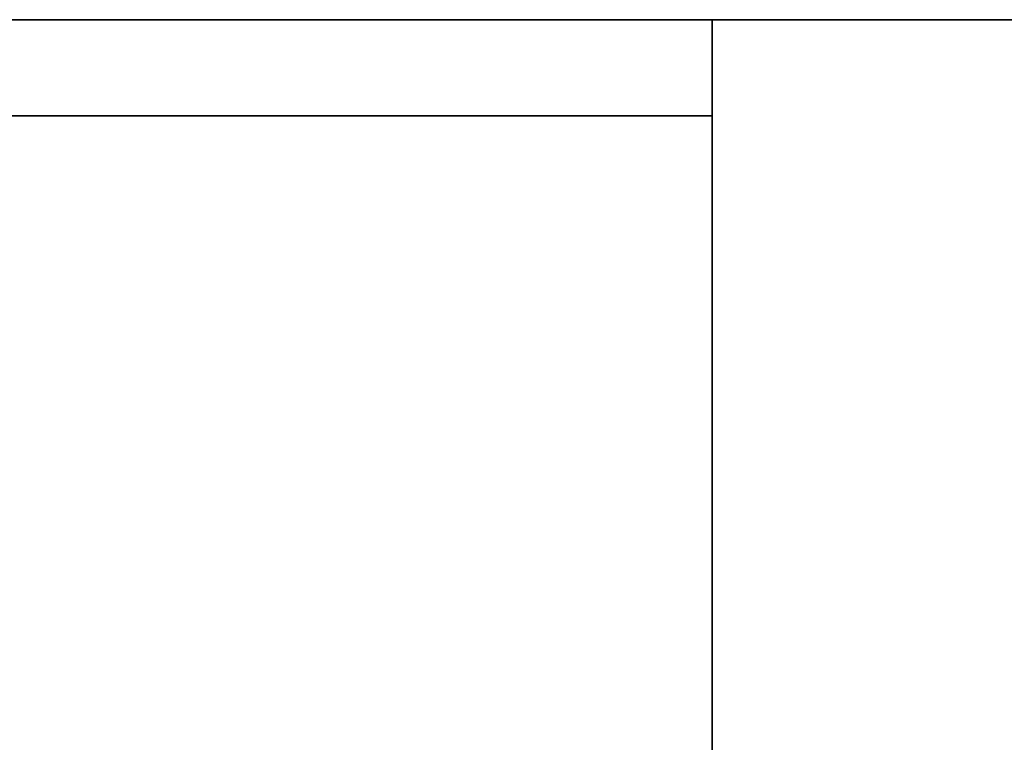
# Model space of a CAD drawing. Extents: x 248.8 to 273, y 2872.5 to 2876.7.
# Tile 545 of 702: x 266.8909 to 266.9882, y 2876.6501 to 2876.7215. Entities that reach past the tile are written whole.
import ezdxf

# ---------------------------------------------------------------- set-up
doc = ezdxf.new("R2010")
doc.units = 0
doc.header["$LTSCALE"] = 150
doc.header["$MEASUREMENT"] = 0
doc.layers.add('3DFACE_SHAPE', color=7, linetype='CONTINUOUS')

msp = doc.modelspace()

# ---------------------------------------------------------------- linework, layer by layer
at = {"layer": '3DFACE_SHAPE', "color": 13}
for points, invisible_edges in [([(266.759337, 2876.721516, -2.5), (266.959337, 2876.721516, -2.5), (266.856187, 2876.712016, -2.5)], 14), ([(266.759337, 2876.721516, -0.2), (266.862487, 2876.712016, -0.2), (266.959337, 2876.721516, -0.2)], 3), ([(266.759337, 2876.721516, -2.5), (266.759337, 2876.721516, -0.2), (266.959337, 2876.721516, -2.5)], 2), ([(266.759337, 2876.721516, -0.2), (266.959337, 2876.721516, -0.2), (266.959337, 2876.721516, -2.5)], 12), ([(266.959337, 2876.721516, -0.2), (266.759337, 2876.721516, -0.2), (266.862487, 2876.721516, -0.1905)], 14), ([(266.959337, 2876.721516), (266.856187, 2876.721516, -0.0095), (266.759337, 2876.721516)], 3), ([(266.959337, 2872.521516), (266.959337, 2876.721516), (266.759337, 2872.521516)], 2), ([(266.959337, 2876.721516), (266.759337, 2876.721516), (266.759337, 2872.521516)], 12), ([(266.759337, 2872.521516, -0.2), (266.759337, 2876.721516, -0.2), (266.959337, 2872.521516, -0.2)], 2), ([(266.759337, 2876.721516, -0.2), (266.959337, 2876.721516, -0.2), (266.959337, 2872.521516, -0.2)], 12), ([(266.856187, 2876.712016, -2.5), (266.959337, 2876.721516, -2.5), (266.862487, 2876.712016, -2.5)], 15), ([(266.862487, 2876.721516, -0.0095), (266.856187, 2876.721516, -0.0095), (266.959337, 2876.721516)], 15), ([(266.959337, 2876.721516, -2.5), (266.959337, 2876.712016, -2.5), (266.862487, 2876.712016, -2.5)], 12), ([(266.862487, 2876.712016, -0.2), (266.959337, 2876.712016, -0.2), (266.959337, 2876.721516, -0.2)], 12), ([(266.959337, 2876.721516, -0.1905), (266.959337, 2876.721516, -0.2), (266.862487, 2876.721516, -0.1905)], 2), ([(266.959337, 2876.721516, -0.0095), (266.862487, 2876.721516, -0.0095), (266.959337, 2876.721516)], 2), ([(266.862487, 2872.521516, -0.0095), (266.862487, 2876.721516, -0.0095), (266.959337, 2872.521516, -0.0095)], 2), ([(266.862487, 2876.721516, -0.0095), (266.959337, 2876.721516, -0.0095), (266.959337, 2872.521516, -0.0095)], 12), ([(266.959337, 2872.521516, -0.1905), (266.959337, 2876.721516, -0.1905), (266.862487, 2872.521516, -0.1905)], 2), ([(266.959337, 2876.721516, -0.1905), (266.862487, 2876.721516, -0.1905), (266.862487, 2872.521516, -0.1905)], 12), ([(266.959337, 2876.721516, -2.5), (266.959337, 2876.721516, -0.2), (266.959337, 2876.712016, -2.5)], 2), ([(266.959337, 2876.721516, -0.2), (266.959337, 2876.712016, -0.2), (266.959337, 2876.712016, -2.5)], 12), ([(266.959337, 2872.521516, -0.0095), (266.959337, 2876.721516, -0.0095), (266.959337, 2872.521516)], 2), ([(266.959337, 2876.721516, -0.0095), (266.959337, 2876.721516), (266.959337, 2872.521516)], 12), ([(266.959337, 2872.521516, -0.2), (266.959337, 2876.721516, -0.2), (266.959337, 2872.521516, -0.1905)], 2), ([(266.959337, 2876.721516, -0.2), (266.959337, 2876.721516, -0.1905), (266.959337, 2872.521516, -0.1905)], 12), ([(270.759337, 2876.624666, -0.0095), (266.959337, 2876.624666, -0.0095), (270.759337, 2876.721516, -0.0095)], 2), ([(266.959337, 2876.624666, -0.0095), (266.959337, 2876.721516, -0.0095), (270.759337, 2876.721516, -0.0095)], 12), ([(270.759337, 2876.721516), (266.959337, 2876.721516), (270.759337, 2876.521516)], 2), ([(266.959337, 2876.721516), (266.959337, 2876.521516), (270.759337, 2876.521516)], 12), ([(270.759337, 2876.721516, -0.0095), (266.959337, 2876.721516, -0.0095), (270.759337, 2876.721516)], 2), ([(266.959337, 2876.721516, -0.0095), (266.959337, 2876.721516), (270.759337, 2876.721516)], 12), ([(270.759337, 2876.521516, -0.2), (266.959337, 2876.521516, -0.2), (270.759337, 2876.721516, -0.2)], 2), ([(266.959337, 2876.521516, -0.2), (266.959337, 2876.721516, -0.2), (270.759337, 2876.721516, -0.2)], 12), ([(270.759337, 2876.721516, -0.1905), (266.959337, 2876.721516, -0.1905), (270.759337, 2876.624666, -0.1905)], 2), ([(266.959337, 2876.721516, -0.1905), (266.959337, 2876.624666, -0.1905), (270.759337, 2876.624666, -0.1905)], 12), ([(270.759337, 2876.721516, -0.2), (266.959337, 2876.721516, -0.2), (270.759337, 2876.721516, -0.1905)], 2), ([(266.959337, 2876.721516, -0.2), (266.959337, 2876.721516, -0.1905), (270.759337, 2876.721516, -0.1905)], 12), ([(266.959337, 2876.721516, -0.0095), (266.959337, 2876.624666, -0.0095), (266.959337, 2876.721516)], 2), ([(266.959337, 2876.624666, -0.0095), (266.959337, 2876.618366, -0.0095), (266.959337, 2876.721516)], 14), ([(266.959337, 2876.721516), (266.959337, 2876.618366, -0.0095), (266.959337, 2876.521516)], 3), ([(266.959337, 2876.521516, -0.2), (266.959337, 2876.624666, -0.1905), (266.959337, 2876.721516, -0.2)], 3), ([(266.959337, 2876.624666, -0.1905), (266.959337, 2876.721516, -0.1905), (266.959337, 2876.721516, -0.2)], 12), ([(266.959337, 2876.712016, -2.5), (266.959337, 2876.712016, -0.2), (266.862487, 2876.712016, -2.5)], 2), ([(266.959337, 2876.712016, -0.2), (266.862487, 2876.712016, -0.2), (266.862487, 2876.712016, -2.5)], 12)]:
    msp.add_3dface(points, dxfattribs=dict(at, invisible_edges=invisible_edges))

doc.saveas('drawing.dxf')
